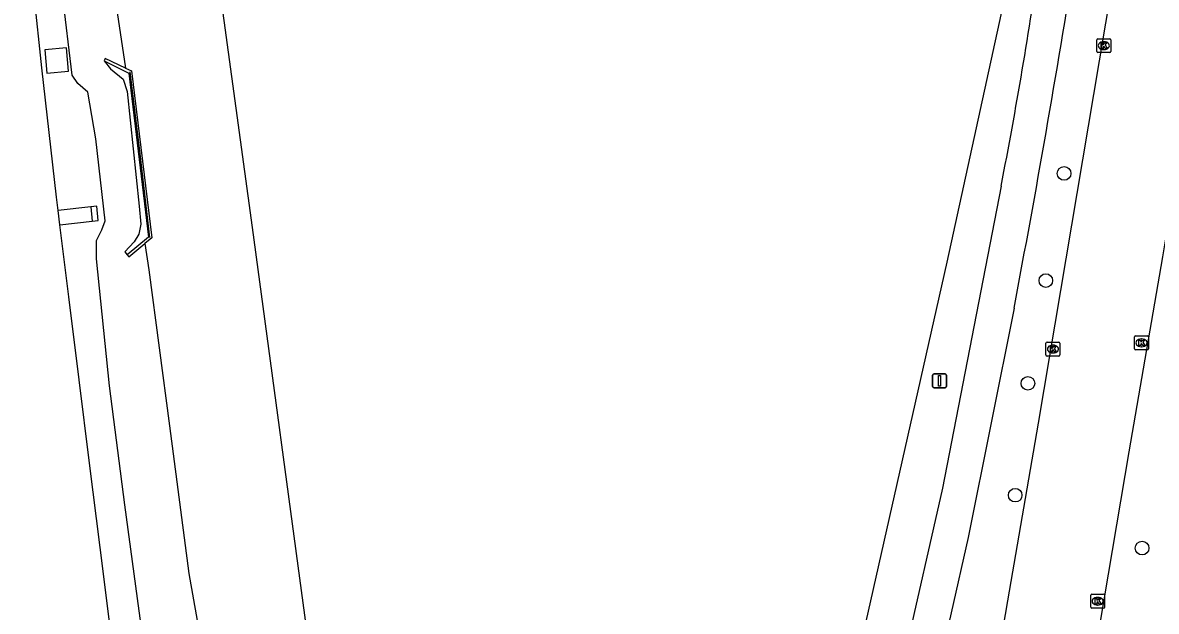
# Model space of a CAD drawing. Extents: x 156141 to 158132, y 385651 to 388399.
# Drawn here: x 156277.9 to 156359.3, y 386581.2 to 386623.5 of the extents above; entities that cross this region are included whole.
import ezdxf

# ---------------------------------------------------------------- set-up
doc = ezdxf.new("R2010")
doc.units = 0
for name, color, linetype in [('IMGEO_Afsluitpaal', 7, 'Continuous'), ('IMGEO_Berm_groen', 7, 'Continuous'), ('IMGEO_Boom', 7, 'Continuous'), ('IMGEO_Bouwland', 7, 'Continuous'), ('IMGEO_Fietspad_gesloten', 7, 'Continuous'), ('IMGEO_Grasland_overig', 7, 'Continuous'), ('IMGEO_Kolk', 7, 'Continuous'), ('IMGEO_Muur', 7, 'Continuous'), ('IMGEO_Rijbaan_autosnelweg', 7, 'Continuous'), ('IMGEO_Rijbaan_lokaal_gesloten', 7, 'Continuous')]:
    doc.layers.add(name, color=color, linetype=linetype)

msp = doc.modelspace()

# ---------------------------------------------------------------- linework, layer by layer
at = {"layer": 'IMGEO_Afsluitpaal'}
for p, q in [((156343.241, 386597.318), (156343.241, 386598.118)), ((156343.241, 386598.118), (156343.241, 386597.318)), ((156343.341, 386598.218), (156344.131, 386598.218)), ((156344.131, 386598.218), (156343.341, 386598.218)), ((156344.231, 386598.118), (156344.231, 386597.318)), ((156344.231, 386597.318), (156344.231, 386598.118)), ((156344.131, 386597.218), (156343.341, 386597.218)), ((156343.341, 386597.218), (156344.131, 386597.218))]:
    msp.add_line(p, q, dxfattribs=at)
msp.add_lwpolyline([(156343.661, 386598.093), (156343.811, 386598.093), (156343.811, 386597.343), (156343.661, 386597.343), (156343.661, 386598.093)], dxfattribs=at)
for centre, start, end in [((156343.341, 386598.118), 90, 180), ((156343.341, 386598.118), 90, 180), ((156344.131, 386598.118), 0, 90), ((156344.131, 386598.118), 360, 90), ((156343.341, 386597.318), 180, 270), ((156343.341, 386597.318), 180, 270), ((156344.131, 386597.318), 270, 0), ((156344.131, 386597.318), 270, 0)]:
    msp.add_arc(centre, 0.1, start, end, dxfattribs=at)
at = {"layer": 'IMGEO_Berm_groen'}
for points in [[(156358.914, 386681.214), (156356.118, 386665.332), (156348.768, 386626.891), (156344.27, 386606.243), (156337.845, 386577.757), (156327.718, 386536.986)], [(156290.344, 386541.395), (156291.186, 386541.907), (156291.524, 386542.41), (156291.553, 386543.723), (156291.146, 386547.891), (156289.855, 386555.056), (156288.616, 386564.1), (156287.752, 386569.939), (156286.539, 386578.894), (156285.203, 386588.821), (156284.1, 386597.35), (156283.161, 386606.493), (156283.154, 386607.803), (156283.541, 386608.565), (156283.792, 386609.225), (156283.124, 386615.116), (156282.535, 386618.467), (156281.824, 386619.096), (156281.425, 386619.697), (156280.727, 386625.514), (156279.777, 386635.803)], [(156279.604, 386619.826), (156281.148, 386619.963), (156280.998, 386621.651), (156279.454, 386621.514), (156279.604, 386619.826)], [(156282.753, 386610.223), (156280.417, 386609.97)], [(156282.862, 386609.186), (156283.294, 386609.233), (156283.181, 386610.269), (156282.753, 386610.223)], [(156282.753, 386610.223), (156282.862, 386609.186)], [(156280.53, 386608.934), (156282.862, 386609.186)]]:
    msp.add_lwpolyline(points, dxfattribs=at)
at = {"layer": 'IMGEO_Boom'}
for centre in [(156352.686, 386612.628), (156351.376, 386604.926), (156350.087, 386597.541), (156349.174, 386589.503), (156358.292, 386585.702)]:
    msp.add_circle(centre, 0.489, dxfattribs=at)
at = {"layer": 'IMGEO_Bouwland'}
msp.add_lwpolyline([(156298.424, 386578.759), (156294.365, 386608.744), (156289.442, 386644.821), (156289.059, 386647.628), (156284.924, 386683.449), (156283.834, 386697.47), (156282.009, 386717.966), (156280.495, 386733.825), (156281.01, 386734.316), (156281.413, 386734.701)], dxfattribs=at)
at = {"layer": 'IMGEO_Fietspad_gesloten'}
for points in [[(156348.163, 386611.714), (156343.943, 386590.004), (156341.252, 386578.081), (156338.908, 386569.228), (156337.052, 386561.839), (156334.06, 386550.854), (156331.742, 386543.951), (156329.901, 386538.856), (156329.08, 386536.913)], [(156349.091, 386602.946), (156345.785, 386586.473), (156343.345, 386575.628), (156340.168, 386563.844), (156337.544, 386553.22), (156335.398, 386545.822), (156335.409, 386545.496), (156335.59, 386545.293), (156335.942, 386545.234), (156336.298, 386545.32), (156340.887, 386548.524)]]:
    msp.add_lwpolyline(points, dxfattribs=at)
for centre, radius, start, end in [((156028.231, 386674.305), 325.997, 348.93056, 351.91393), ((155545.833, 386756.054), 817.719, 349.208364, 351.005279)]:
    msp.add_arc(centre, radius, start, end, dxfattribs=at)
at = {"layer": 'IMGEO_Grasland_overig'}
for points in [[(156283.409, 386635.572), (156284.295, 386626.606), (156285.237, 386620.195)], [(156283.703, 386620.724), (156284.17, 386620.148), (156285.074, 386619.391), (156285.371, 386618.508), (156286.23, 386610.267), (156286.343, 386608.985), (156286.207, 386608.263), (156285.874, 386607.706), (156285.192, 386606.99), (156285.356, 386606.786)], [(156286.64, 386607.584), (156286.916, 386605.691), (156288.402, 386594.485), (156289.799, 386583.871), (156291.255, 386575.645), (156293.153, 386565.886), (156293.971, 386560.153), (156294.689, 386555.34), (156295.73, 386550.791), (156296.507, 386547.166), (156296.863, 386544.377), (156297.08, 386541.939), (156297.002, 386540.149), (156296.794, 386538.802), (156296.301, 386536.974), (156295.171, 386534.945), (156293.905, 386533.213), (156293.214, 386532.763), (156292.202, 386532.69), (156291.498, 386533.09)]]:
    msp.add_lwpolyline(points, dxfattribs=at)
at = {"layer": 'IMGEO_Kolk'}
for p, q in [((156355.041, 386621.38), (156355.041, 386622.232)), ((156355.116, 386622.306), (156355.968, 386622.306)), ((156355.529, 386622.086), (156355.554, 386622.086)), ((156356.042, 386622.232), (156356.042, 386621.38)), ((156355.968, 386621.306), (156355.116, 386621.306)), ((156355.552, 386621.526), (156355.527, 386621.526)), ((156357.749, 386600.025), (156357.749, 386600.877)), ((156357.824, 386600.951), (156358.676, 386600.951)), ((156358.75, 386600.877), (156358.75, 386600.025)), ((156351.385, 386599.578), (156351.385, 386600.43)), ((156351.46, 386600.504), (156352.312, 386600.504)), ((156351.873, 386600.284), (156351.898, 386600.284)), ((156352.386, 386600.43), (156352.386, 386599.578)), ((156358.26, 386600.171), (156358.235, 386600.171)), ((156358.237, 386600.731), (156358.262, 386600.731)), ((156352.312, 386599.504), (156351.46, 386599.504)), ((156351.896, 386599.724), (156351.871, 386599.724)), ((156358.676, 386599.951), (156357.824, 386599.951)), ((156354.602, 386581.457), (156354.602, 386582.309)), ((156354.677, 386582.383), (156355.529, 386582.383)), ((156355.09, 386582.163), (156355.115, 386582.163)), ((156355.603, 386582.309), (156355.603, 386581.457)), ((156355.529, 386581.383), (156354.677, 386581.383)), ((156355.113, 386581.603), (156355.088, 386581.603))]:
    msp.add_line(p, q, dxfattribs=at)
for points in [[(156355.041, 386621.38), (156355.041, 386622.232)], [(156355.116, 386622.306), (156355.968, 386622.306)], [(156355.362, 386622.006), (156355.485, 386622.006), (156355.485, 386621.855), (156355.615, 386622.006), (156355.779, 386622.006), (156355.633, 386621.855), (156355.786, 386621.606), (156355.634, 386621.606), (156355.549, 386621.77), (156355.485, 386621.703), (156355.485, 386621.606), (156355.362, 386621.606), (156355.362, 386622.006)], [(156356.042, 386622.232), (156356.042, 386621.38)], [(156355.968, 386621.306), (156355.116, 386621.306)], [(156357.749, 386600.025), (156357.749, 386600.877)], [(156357.824, 386600.951), (156358.676, 386600.951)], [(156358.75, 386600.877), (156358.75, 386600.025)], [(156351.385, 386599.578), (156351.385, 386600.43)], [(156351.46, 386600.504), (156352.312, 386600.504)], [(156351.706, 386600.204), (156351.829, 386600.204), (156351.829, 386600.053), (156351.959, 386600.204), (156352.123, 386600.204), (156351.977, 386600.053), (156352.13, 386599.804), (156351.978, 386599.804), (156351.893, 386599.968), (156351.829, 386599.901), (156351.829, 386599.804), (156351.706, 386599.804), (156351.706, 386600.204)], [(156352.386, 386600.43), (156352.386, 386599.578)], [(156358.07, 386600.651), (156358.193, 386600.651), (156358.193, 386600.5), (156358.323, 386600.651), (156358.487, 386600.651), (156358.341, 386600.5), (156358.494, 386600.251), (156358.342, 386600.251), (156358.257, 386600.415), (156358.193, 386600.348), (156358.193, 386600.251), (156358.07, 386600.251), (156358.07, 386600.651)], [(156352.312, 386599.504), (156351.46, 386599.504)], [(156358.676, 386599.951), (156357.824, 386599.951)], [(156354.602, 386581.457), (156354.602, 386582.309)], [(156354.677, 386582.383), (156355.529, 386582.383)], [(156355.603, 386582.309), (156355.603, 386581.457)], [(156355.529, 386581.383), (156354.677, 386581.383)], [(156354.923, 386582.083), (156355.046, 386582.083), (156355.046, 386581.932), (156355.176, 386582.083), (156355.34, 386582.083), (156355.194, 386581.932), (156355.347, 386581.683), (156355.195, 386581.683), (156355.11, 386581.847), (156355.046, 386581.78), (156355.046, 386581.683), (156354.923, 386581.683), (156354.923, 386582.083)]]:
    msp.add_lwpolyline(points, dxfattribs=at)
for centre, start, end in [((156355.118, 386622.23), 91.55205, 178.44795), ((156355.118, 386622.23), 91.55205, 178.44795), ((156355.966, 386622.23), 1.55205, 88.44795), ((156355.966, 386622.23), 1.55205, 88.44795), ((156355.118, 386621.382), 181.55205, 268.44795), ((156355.118, 386621.382), 181.55205, 268.44795), ((156355.966, 386621.382), 271.55205, 358.44795), ((156355.966, 386621.382), 271.55205, 358.44795), ((156357.826, 386600.875), 91.55205, 178.44795), ((156357.826, 386600.875), 91.55205, 178.44795), ((156358.674, 386600.875), 1.55205, 88.44795), ((156358.674, 386600.875), 1.55205, 88.44795), ((156351.462, 386600.428), 91.55205, 178.44795), ((156351.462, 386600.428), 91.55205, 178.44795), ((156352.31, 386600.428), 1.55205, 88.44795), ((156352.31, 386600.428), 1.55205, 88.44795), ((156357.826, 386600.027), 181.55205, 268.44795), ((156357.826, 386600.027), 181.55205, 268.44795), ((156358.674, 386600.027), 271.55205, 358.44795), ((156358.674, 386600.027), 271.55205, 358.44795), ((156351.462, 386599.58), 181.55205, 268.44795), ((156351.462, 386599.58), 181.55205, 268.44795), ((156352.31, 386599.58), 271.55205, 358.44795), ((156352.31, 386599.58), 271.55205, 358.44795), ((156354.679, 386582.307), 91.55205, 178.44795), ((156354.679, 386582.307), 91.55205, 178.44795), ((156355.527, 386582.307), 1.55205, 88.44795), ((156355.527, 386582.307), 1.55205, 88.44795), ((156354.679, 386581.459), 181.55205, 268.44795), ((156354.679, 386581.459), 181.55205, 268.44795), ((156355.527, 386581.459), 271.55205, 358.44795), ((156355.527, 386581.459), 271.55205, 358.44795)]:
    msp.add_arc(centre, 0.0765, start, end, dxfattribs=at)
for centre, major_axis, ratio, start_param, end_param in [((156355.528, 386621.806), (-0.387, 0.002), 0.722429, 4.712389, 7.853982), ((156355.553, 386621.806), (-0.39, 0.002), 0.717154, 1.570796, 4.712389), ((156351.872, 386600.004), (-0.387, 0.002), 0.722429, 4.712389, 7.853982), ((156351.897, 386600.004), (-0.39, 0.002), 0.717154, 1.570796, 4.712389), ((156358.236, 386600.451), (-0.387, 0.002), 0.722429, 4.712389, 7.853982), ((156358.261, 386600.451), (-0.39, 0.002), 0.717154, 1.570796, 4.712389), ((156355.089, 386581.883), (-0.387, 0.002), 0.722429, 4.712389, 7.853982), ((156355.114, 386581.883), (-0.39, 0.002), 0.717154, 1.570796, 4.712389)]:
    msp.add_ellipse(centre, major_axis=major_axis, ratio=ratio, start_param=start_param, end_param=end_param, dxfattribs=at)
at = {"layer": 'IMGEO_Muur'}
for points in [[(156285.237, 386620.195), (156283.785, 386620.888), (156283.703, 386620.724)], [(156283.703, 386620.724), (156285.484, 386619.831), (156285.558, 386619.214), (156286.899, 386608.052), (156285.356, 386606.786)], [(156285.237, 386620.195), (156285.666, 386619.99), (156287.14, 386608), (156286.64, 386607.584)], [(156287.001, 386608.028), (156286.295, 386614.035), (156285.571, 386619.931)], [(156285.356, 386606.786), (156285.487, 386606.625), (156286.64, 386607.584)]]:
    msp.add_lwpolyline(points, dxfattribs=at)
at = {"layer": 'IMGEO_Rijbaan_autosnelweg'}
for points in [[(156280.417, 386609.97), (156280.277, 386610.909), (156279.242, 386620.208), (156278.677, 386625.454), (156277.858, 386632.633)], [(156280.53, 386608.934), (156280.417, 386609.97)], [(156289.195, 386540.565), (156288.686, 386543.845), (156287.785, 386553.943), (156286.905, 386560.781), (156285.966, 386566.958), (156285.081, 386573.231), (156284.177, 386579.829), (156283.416, 386585.74), (156282.668, 386591.807), (156281.928, 386597.793), (156281.181, 386603.75), (156280.53, 386608.934)]]:
    msp.add_lwpolyline(points, dxfattribs=at)
at = {"layer": 'IMGEO_Rijbaan_lokaal_gesloten'}
for points in [[(156343.685, 386553.103), (156344.204, 386556.07), (156346.788, 386570.974), (156348.646, 386581.912), (156350.84, 386594.689), (156355.222, 386620.708), (156358.486, 386640.111), (156360.809, 386654.165), (156363.553, 386670.315), (156364.774, 386677.704), (156365.172, 386680.123)], [(156369.305, 386663.658), (156369.141, 386662.678), (156366.222, 386645.225), (156363.399, 386628.51), (156359.75, 386606.622), (156357.341, 386592.608), (156355.257, 386580.281)]]:
    msp.add_lwpolyline(points, dxfattribs=at)

doc.saveas('drawing.dxf')
